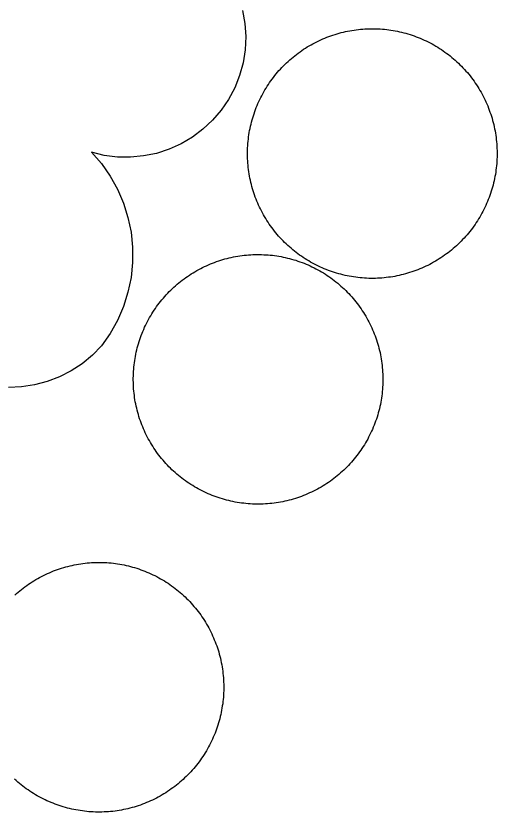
# Model space of a CAD drawing. Extents: x 3677843 to 3715951, y 511991 to 537744.
# Drawn here: x 3709001.4 to 3709070.5, y 524465.7 to 524580 of the extents above; entities that cross this region are included whole.
import ezdxf

# ---------------------------------------------------------------- set-up
doc = ezdxf.new("R2010")
doc.units = 0
doc.layers.add('V-SITE-STRC', color=7, linetype='Continuous')

msp = doc.modelspace()

# ---------------------------------------------------------------- linework, layer by layer
at = {"layer": 'V-SITE-STRC'}
for points in [[(3709033.95, 524580.8), (3709034.27, 524578.93), (3709034.39, 524577.05), (3709034.3, 524575.16), (3709034.01, 524573.29), (3709033.51, 524571.47), (3709032.81, 524569.71), (3709031.93, 524568.04), (3709030.86, 524566.47), (3709029.63, 524565.04), (3709028.25, 524563.74), (3709026.74, 524562.61), (3709025.11, 524561.65), (3709023.39, 524560.87)], [(3709043.51, 524575.72), (3709043.78, 524575.88), (3709044.05, 524576.03), (3709044.33, 524576.18), (3709044.61, 524576.32), (3709044.89, 524576.46), (3709045.17, 524576.59), (3709045.46, 524576.71), (3709045.75, 524576.84), (3709046.04, 524576.95), (3709046.33, 524577.06), (3709046.62, 524577.17), (3709046.92, 524577.27), (3709047.22, 524577.37), (3709047.52, 524577.46), (3709047.82, 524577.55), (3709048.12, 524577.62), (3709048.42, 524577.7), (3709048.73, 524577.77), (3709049.03, 524577.83), (3709049.34, 524577.89), (3709049.65, 524577.95), (3709049.96, 524578), (3709050.27, 524578.04), (3709050.58, 524578.08), (3709050.89, 524578.11), (3709051.2, 524578.14), (3709051.51, 524578.16), (3709051.83, 524578.17), (3709052.14, 524578.18), (3709052.45, 524578.19), (3709052.77, 524578.19), (3709053.08, 524578.18), (3709053.39, 524578.17), (3709053.7, 524578.15), (3709054.02, 524578.13), (3709054.33, 524578.1), (3709054.64, 524578.07), (3709054.95, 524578.03), (3709055.26, 524577.99), (3709055.57, 524577.94), (3709055.87, 524577.88), (3709056.18, 524577.82), (3709056.49, 524577.75), (3709056.79, 524577.68), (3709057.1, 524577.61), (3709057.4, 524577.53), (3709057.7, 524577.44), (3709058, 524577.35), (3709058.29, 524577.25), (3709058.59, 524577.15), (3709058.89, 524577.04), (3709059.18, 524576.93), (3709059.47, 524576.81), (3709059.75, 524576.69), (3709060.04, 524576.56), (3709060.32, 524576.43), (3709060.6, 524576.29), (3709060.88, 524576.15), (3709061.16, 524576), (3709061.43, 524575.85), (3709061.7, 524575.69), (3709061.97, 524575.53), (3709062.24, 524575.36), (3709062.5, 524575.19), (3709062.76, 524575.02), (3709063.01, 524574.84), (3709063.26, 524574.65), (3709063.52, 524574.46), (3709063.76, 524574.27), (3709064, 524574.07), (3709064.24, 524573.87), (3709064.48, 524573.66), (3709064.71, 524573.45), (3709064.94, 524573.24), (3709065.16, 524573.02), (3709065.39, 524572.8), (3709065.6, 524572.58), (3709065.81, 524572.35), (3709066.02, 524572.11), (3709066.23, 524571.88), (3709066.43, 524571.64), (3709066.62, 524571.4), (3709066.82, 524571.15), (3709067, 524570.9), (3709067.19, 524570.64), (3709067.37, 524570.39), (3709067.54, 524570.13), (3709067.71, 524569.86), (3709067.88, 524569.6), (3709068.04, 524569.33), (3709068.19, 524569.06), (3709068.35, 524568.79), (3709068.49, 524568.51), (3709068.63, 524568.23), (3709068.77, 524567.95), (3709068.9, 524567.67), (3709069.03, 524567.38), (3709069.15, 524567.09), (3709069.27, 524566.8), (3709069.38, 524566.51)], [(3709034.65, 524560.14), (3709034.65, 524560.45), (3709034.66, 524560.77), (3709034.67, 524561.08), (3709034.68, 524561.39), (3709034.71, 524561.7), (3709034.73, 524562.02), (3709034.77, 524562.33), (3709034.81, 524562.64), (3709034.85, 524562.95), (3709034.9, 524563.26), (3709034.95, 524563.56), (3709035.01, 524563.87), (3709035.08, 524564.18), (3709035.15, 524564.48), (3709035.23, 524564.78), (3709035.31, 524565.09), (3709035.4, 524565.39), (3709035.49, 524565.69), (3709035.58, 524565.98), (3709035.69, 524566.28), (3709035.8, 524566.57), (3709035.91, 524566.86), (3709036.02, 524567.15), (3709036.15, 524567.44), (3709036.27, 524567.73), (3709036.41, 524568.01), (3709036.55, 524568.29), (3709036.69, 524568.57), (3709036.84, 524568.84), (3709036.99, 524569.12), (3709037.15, 524569.39), (3709037.31, 524569.66), (3709037.47, 524569.92), (3709037.65, 524570.19), (3709037.82, 524570.45), (3709038, 524570.7), (3709038.18, 524570.95), (3709038.37, 524571.2), (3709038.57, 524571.45), (3709038.76, 524571.69), (3709038.97, 524571.93), (3709039.17, 524572.17), (3709039.38, 524572.4), (3709039.6, 524572.63), (3709039.81, 524572.85), (3709040.03, 524573.07), (3709040.26, 524573.29), (3709040.49, 524573.5), (3709040.72, 524573.71), (3709040.96, 524573.91), (3709041.2, 524574.11), (3709041.44, 524574.31), (3709041.69, 524574.5), (3709041.94, 524574.69), (3709042.19, 524574.88), (3709042.45, 524575.06), (3709042.71, 524575.23), (3709042.97, 524575.4), (3709043.24, 524575.57), (3709043.51, 524575.72)], [(3709069.38, 524566.51), (3709069.48, 524566.21), (3709069.59, 524565.92), (3709069.68, 524565.62), (3709069.77, 524565.32), (3709069.86, 524565.02), (3709069.94, 524564.72), (3709070.01, 524564.42), (3709070.08, 524564.11), (3709070.15, 524563.8), (3709070.21, 524563.5), (3709070.26, 524563.19), (3709070.31, 524562.88), (3709070.35, 524562.57), (3709070.39, 524562.26), (3709070.42, 524561.95), (3709070.45, 524561.64), (3709070.47, 524561.32), (3709070.48, 524561.01), (3709070.5, 524560.7), (3709070.5, 524560.39), (3709070.5, 524560.07), (3709070.49, 524559.76), (3709070.48, 524559.45), (3709070.46, 524559.14), (3709070.44, 524558.82), (3709070.42, 524558.51), (3709070.38, 524558.2), (3709070.34, 524557.89), (3709070.3, 524557.58), (3709070.25, 524557.27), (3709070.19, 524556.96), (3709070.13, 524556.66), (3709070.07, 524556.35), (3709070, 524556.05), (3709069.92, 524555.74), (3709069.84, 524555.44), (3709069.75, 524555.14), (3709069.66, 524554.84), (3709069.56, 524554.54), (3709069.46, 524554.25), (3709069.35, 524553.95), (3709069.24, 524553.66), (3709069.12, 524553.37), (3709069, 524553.09), (3709068.87, 524552.8), (3709068.74, 524552.52), (3709068.6, 524552.24), (3709068.46, 524551.96), (3709068.31, 524551.68), (3709068.16, 524551.41), (3709068, 524551.14), (3709067.84, 524550.87), (3709067.68, 524550.6), (3709067.5, 524550.34), (3709067.33, 524550.08), (3709067.15, 524549.83), (3709066.96, 524549.57), (3709066.77, 524549.33), (3709066.58, 524549.08), (3709066.39, 524548.84), (3709066.18, 524548.6), (3709065.98, 524548.36), (3709065.77, 524548.13), (3709065.55, 524547.9), (3709065.34, 524547.68), (3709065.11, 524547.46), (3709064.89, 524547.24), (3709064.66, 524547.03), (3709064.43, 524546.82), (3709064.19, 524546.61), (3709063.95, 524546.41), (3709063.71, 524546.21), (3709063.46, 524546.02), (3709063.21, 524545.84), (3709062.96, 524545.65), (3709062.7, 524545.47), (3709062.44, 524545.3), (3709062.18, 524545.13), (3709061.91, 524544.96), (3709061.64, 524544.8), (3709061.37, 524544.65), (3709061.1, 524544.49), (3709060.82, 524544.35), (3709060.54, 524544.21), (3709060.26, 524544.07), (3709059.98, 524543.94), (3709059.69, 524543.81), (3709059.4, 524543.69), (3709059.11, 524543.57), (3709058.82, 524543.46), (3709058.52, 524543.36), (3709058.23, 524543.26), (3709057.93, 524543.16), (3709057.63, 524543.07), (3709057.33, 524542.98), (3709057.03, 524542.9), (3709056.72, 524542.83), (3709056.42, 524542.76), (3709056.11, 524542.69), (3709055.81, 524542.63)], [(3709023.39, 524560.87), (3709021.59, 524560.29), (3709019.73, 524559.91), (3709017.85, 524559.73), (3709015.96, 524559.76), (3709014.08, 524560), (3709012.25, 524560.44), (3709013.66, 524558.81), (3709014.91, 524557.03), (3709015.96, 524555.14), (3709016.83, 524553.15), (3709017.48, 524551.09), (3709017.92, 524548.97), (3709018.14, 524546.81), (3709018.14, 524544.64), (3709017.92, 524542.48), (3709017.48, 524540.36), (3709016.83, 524538.3), (3709015.98, 524536.31), (3709014.92, 524534.42), (3709013.68, 524532.65), (3709012.36, 524531.29), (3709010.9, 524530.09), (3709009.32, 524529.06), (3709007.64, 524528.2), (3709005.87, 524527.52), (3709004.04, 524527.03), (3709002.18, 524526.75), (3709000.29, 524526.67)], [(3709055.81, 524542.63), (3709055.5, 524542.58), (3709055.19, 524542.53), (3709054.88, 524542.49), (3709054.57, 524542.45), (3709054.26, 524542.42), (3709053.95, 524542.39), (3709053.63, 524542.37), (3709053.32, 524542.35), (3709053.01, 524542.34), (3709052.7, 524542.34), (3709052.38, 524542.34), (3709052.07, 524542.34), (3709051.76, 524542.36), (3709051.45, 524542.38), (3709051.13, 524542.4), (3709050.82, 524542.43), (3709050.51, 524542.46), (3709050.2, 524542.5), (3709049.89, 524542.54), (3709049.58, 524542.59), (3709049.27, 524542.65), (3709048.97, 524542.71), (3709048.66, 524542.77), (3709048.36, 524542.84), (3709048.05, 524542.92), (3709047.75, 524543), (3709047.45, 524543.09), (3709047.15, 524543.18), (3709046.85, 524543.28), (3709046.56, 524543.38), (3709046.26, 524543.49), (3709045.97, 524543.6), (3709045.68, 524543.72), (3709045.39, 524543.84), (3709045.11, 524543.97), (3709044.83, 524544.1), (3709044.54, 524544.24), (3709044.27, 524544.38), (3709043.99, 524544.53), (3709043.72, 524544.68), (3709043.45, 524544.84), (3709043.18, 524545), (3709042.91, 524545.16), (3709042.65, 524545.34), (3709042.39, 524545.51), (3709042.14, 524545.69), (3709041.88, 524545.88), (3709041.63, 524546.07), (3709041.39, 524546.26), (3709041.15, 524546.45), (3709040.91, 524546.66), (3709040.67, 524546.86), (3709040.44, 524547.07), (3709040.21, 524547.29), (3709039.98, 524547.5), (3709039.76, 524547.72), (3709039.55, 524547.95), (3709039.33, 524548.18), (3709039.12, 524548.41), (3709038.92, 524548.65), (3709038.72, 524548.89), (3709038.52, 524549.13), (3709038.33, 524549.38), (3709038.14, 524549.63), (3709037.96, 524549.88), (3709037.78, 524550.14), (3709037.61, 524550.4), (3709037.44, 524550.66), (3709037.27, 524550.93), (3709037.11, 524551.2), (3709036.96, 524551.47), (3709036.8, 524551.74), (3709036.66, 524552.02), (3709036.52, 524552.3), (3709036.38, 524552.58), (3709036.25, 524552.86), (3709036.12, 524553.15), (3709036, 524553.44), (3709035.88, 524553.73), (3709035.77, 524554.02), (3709035.67, 524554.31), (3709035.56, 524554.61), (3709035.47, 524554.91), (3709035.38, 524555.21), (3709035.29, 524555.51), (3709035.21, 524555.81), (3709035.13, 524556.11), (3709035.06, 524556.42), (3709035, 524556.72), (3709034.94, 524557.03), (3709034.89, 524557.34), (3709034.84, 524557.65), (3709034.8, 524557.96), (3709034.76, 524558.27), (3709034.73, 524558.58), (3709034.7, 524558.89), (3709034.68, 524559.2), (3709034.66, 524559.52), (3709034.65, 524559.83), (3709034.65, 524560.14)], [(3709027.1, 524543.3), (3709027.37, 524543.46), (3709027.64, 524543.61), (3709027.92, 524543.76), (3709028.2, 524543.89), (3709028.48, 524544.03), (3709028.77, 524544.16), (3709029.05, 524544.29), (3709029.34, 524544.42), (3709029.63, 524544.53), (3709029.92, 524544.64), (3709030.21, 524544.75), (3709030.51, 524544.85), (3709030.81, 524544.95), (3709031.11, 524545.04), (3709031.41, 524545.12), (3709031.71, 524545.2), (3709032.02, 524545.28), (3709032.32, 524545.35), (3709032.63, 524545.41), (3709032.93, 524545.47), (3709033.24, 524545.53), (3709033.55, 524545.57), (3709033.86, 524545.62), (3709034.17, 524545.65), (3709034.48, 524545.69), (3709034.79, 524545.71), (3709035.11, 524545.73), (3709035.42, 524545.75), (3709035.73, 524545.76), (3709036.04, 524545.76), (3709036.36, 524545.76), (3709036.67, 524545.76), (3709036.98, 524545.74), (3709037.29, 524545.73), (3709037.61, 524545.71), (3709037.92, 524545.68), (3709038.23, 524545.65), (3709038.54, 524545.61), (3709038.85, 524545.56), (3709039.16, 524545.51), (3709039.47, 524545.46), (3709039.77, 524545.4), (3709040.08, 524545.33), (3709040.39, 524545.26), (3709040.69, 524545.19), (3709040.99, 524545.1), (3709041.29, 524545.02), (3709041.59, 524544.93), (3709041.89, 524544.83), (3709042.18, 524544.73), (3709042.48, 524544.62), (3709042.77, 524544.51), (3709043.06, 524544.39), (3709043.35, 524544.27), (3709043.63, 524544.14), (3709043.91, 524544.01), (3709044.2, 524543.87), (3709044.48, 524543.72), (3709044.75, 524543.58), (3709045.02, 524543.43), (3709045.29, 524543.27), (3709045.56, 524543.11), (3709045.83, 524542.94), (3709046.09, 524542.77), (3709046.35, 524542.59), (3709046.6, 524542.41), (3709046.86, 524542.23), (3709047.11, 524542.04), (3709047.35, 524541.85), (3709047.6, 524541.65), (3709047.83, 524541.45), (3709048.07, 524541.24), (3709048.3, 524541.04), (3709048.53, 524540.82), (3709048.76, 524540.6), (3709048.98, 524540.38), (3709049.19, 524540.16), (3709049.41, 524539.93), (3709049.62, 524539.69), (3709049.82, 524539.46), (3709050.02, 524539.22), (3709050.22, 524538.97), (3709050.41, 524538.72), (3709050.6, 524538.47), (3709050.78, 524538.22), (3709050.96, 524537.97), (3709051.13, 524537.7), (3709051.3, 524537.44), (3709051.47, 524537.18), (3709051.63, 524536.91), (3709051.78, 524536.64), (3709051.94, 524536.36), (3709052.08, 524536.09), (3709052.23, 524535.81), (3709052.36, 524535.53), (3709052.49, 524535.24), (3709052.62, 524534.96), (3709052.74, 524534.67), (3709052.86, 524534.38), (3709052.97, 524534.09)], [(3709018.24, 524527.72), (3709018.24, 524528.03), (3709018.25, 524528.34), (3709018.26, 524528.66), (3709018.27, 524528.97), (3709018.3, 524529.28), (3709018.32, 524529.59), (3709018.36, 524529.91), (3709018.4, 524530.22), (3709018.44, 524530.53), (3709018.49, 524530.84), (3709018.55, 524531.14), (3709018.61, 524531.45), (3709018.67, 524531.75), (3709018.74, 524532.06), (3709018.82, 524532.36), (3709018.9, 524532.67), (3709018.99, 524532.96), (3709019.08, 524533.26), (3709019.18, 524533.56), (3709019.28, 524533.86), (3709019.39, 524534.15), (3709019.5, 524534.45), (3709019.62, 524534.73), (3709019.74, 524535.02), (3709019.87, 524535.31), (3709020, 524535.59), (3709020.14, 524535.87), (3709020.28, 524536.15), (3709020.43, 524536.42), (3709020.58, 524536.7), (3709020.74, 524536.97), (3709020.9, 524537.24), (3709021.07, 524537.5), (3709021.24, 524537.76), (3709021.41, 524538.02), (3709021.59, 524538.28), (3709021.78, 524538.53), (3709021.97, 524538.78), (3709022.16, 524539.03), (3709022.35, 524539.27), (3709022.56, 524539.51), (3709022.76, 524539.74), (3709022.97, 524539.98), (3709023.19, 524540.2), (3709023.4, 524540.43), (3709023.63, 524540.65), (3709023.85, 524540.87), (3709024.08, 524541.08), (3709024.31, 524541.29), (3709024.55, 524541.49), (3709024.79, 524541.69), (3709025.03, 524541.89), (3709025.28, 524542.08), (3709025.53, 524542.27), (3709025.79, 524542.45), (3709026.04, 524542.63), (3709026.3, 524542.81), (3709026.56, 524542.98), (3709026.83, 524543.14), (3709027.1, 524543.3)], [(3709052.97, 524534.09), (3709053.08, 524533.79), (3709053.18, 524533.5), (3709053.27, 524533.2), (3709053.36, 524532.9), (3709053.45, 524532.6), (3709053.53, 524532.3), (3709053.6, 524531.99), (3709053.68, 524531.69), (3709053.74, 524531.38), (3709053.8, 524531.07), (3709053.85, 524530.77), (3709053.9, 524530.46), (3709053.94, 524530.15), (3709053.98, 524529.84), (3709054.01, 524529.53), (3709054.04, 524529.21), (3709054.06, 524528.9), (3709054.08, 524528.59), (3709054.09, 524528.28), (3709054.09, 524527.96), (3709054.09, 524527.65), (3709054.08, 524527.34), (3709054.07, 524527.03), (3709054.06, 524526.71), (3709054.04, 524526.4), (3709054.01, 524526.09), (3709053.97, 524525.78), (3709053.94, 524525.47), (3709053.89, 524525.16), (3709053.84, 524524.85), (3709053.79, 524524.54), (3709053.73, 524524.23), (3709053.66, 524523.93), (3709053.59, 524523.62), (3709053.52, 524523.32), (3709053.43, 524523.02), (3709053.35, 524522.72), (3709053.25, 524522.42), (3709053.16, 524522.12), (3709053.05, 524521.82), (3709052.95, 524521.53), (3709052.83, 524521.24), (3709052.71, 524520.95), (3709052.59, 524520.66), (3709052.46, 524520.38), (3709052.33, 524520.09), (3709052.19, 524519.81), (3709052.05, 524519.54), (3709051.91, 524519.26), (3709051.75, 524518.98), (3709051.59, 524518.71), (3709051.43, 524518.45), (3709051.27, 524518.18), (3709051.09, 524517.92), (3709050.92, 524517.66), (3709050.74, 524517.41), (3709050.56, 524517.15), (3709050.37, 524516.9), (3709050.17, 524516.66), (3709049.98, 524516.41), (3709049.78, 524516.18), (3709049.57, 524515.94), (3709049.36, 524515.71), (3709049.15, 524515.48), (3709048.93, 524515.25), (3709048.71, 524515.03), (3709048.48, 524514.82), (3709048.25, 524514.6), (3709048.02, 524514.4), (3709047.78, 524514.19), (3709047.54, 524513.99), (3709047.3, 524513.79), (3709047.05, 524513.6), (3709046.8, 524513.41), (3709046.55, 524513.23), (3709046.29, 524513.05), (3709046.03, 524512.88), (3709045.77, 524512.71), (3709045.5, 524512.54), (3709045.23, 524512.38), (3709044.96, 524512.22), (3709044.69, 524512.07), (3709044.41, 524511.93), (3709044.13, 524511.79), (3709043.85, 524511.65), (3709043.57, 524511.52), (3709043.28, 524511.39), (3709043, 524511.27), (3709042.7, 524511.16), (3709042.41, 524511.04), (3709042.12, 524510.93), (3709041.82, 524510.83), (3709041.52, 524510.74), (3709041.22, 524510.65), (3709040.92, 524510.56), (3709040.62, 524510.48), (3709040.32, 524510.41), (3709040.01, 524510.34), (3709039.71, 524510.27), (3709039.4, 524510.21)], [(3709039.4, 524510.21), (3709039.09, 524510.16), (3709038.78, 524510.11), (3709038.47, 524510.07), (3709038.16, 524510.03), (3709037.85, 524510), (3709037.54, 524509.97), (3709037.23, 524509.95), (3709036.91, 524509.93), (3709036.6, 524509.92), (3709036.29, 524509.92), (3709035.97, 524509.92), (3709035.66, 524509.92), (3709035.35, 524509.94), (3709035.04, 524509.95), (3709034.73, 524509.98), (3709034.41, 524510), (3709034.1, 524510.04), (3709033.79, 524510.08), (3709033.48, 524510.12), (3709033.17, 524510.17), (3709032.87, 524510.22), (3709032.56, 524510.29), (3709032.25, 524510.35), (3709031.95, 524510.42), (3709031.65, 524510.5), (3709031.34, 524510.58), (3709031.04, 524510.67), (3709030.74, 524510.76), (3709030.44, 524510.86), (3709030.15, 524510.96), (3709029.85, 524511.07), (3709029.56, 524511.18), (3709029.27, 524511.29), (3709028.99, 524511.42), (3709028.7, 524511.55), (3709028.42, 524511.68), (3709028.14, 524511.82), (3709027.86, 524511.96), (3709027.58, 524512.1), (3709027.31, 524512.26), (3709027.04, 524512.42), (3709026.77, 524512.58), (3709026.5, 524512.74), (3709026.24, 524512.91), (3709025.98, 524513.09), (3709025.73, 524513.27), (3709025.47, 524513.45), (3709025.23, 524513.64), (3709024.98, 524513.84), (3709024.74, 524514.03), (3709024.5, 524514.23), (3709024.26, 524514.44), (3709024.03, 524514.65), (3709023.8, 524514.86), (3709023.58, 524515.08), (3709023.36, 524515.3), (3709023.14, 524515.53), (3709022.93, 524515.76), (3709022.72, 524515.99), (3709022.51, 524516.23), (3709022.31, 524516.47), (3709022.12, 524516.71), (3709021.92, 524516.96), (3709021.73, 524517.2), (3709021.55, 524517.46), (3709021.37, 524517.72), (3709021.2, 524517.98), (3709021.03, 524518.24), (3709020.86, 524518.51), (3709020.7, 524518.77), (3709020.55, 524519.05), (3709020.4, 524519.32), (3709020.25, 524519.59), (3709020.11, 524519.88), (3709019.97, 524520.16), (3709019.84, 524520.44), (3709019.71, 524520.73), (3709019.59, 524521.01), (3709019.47, 524521.31), (3709019.36, 524521.6), (3709019.26, 524521.89), (3709019.15, 524522.19), (3709019.06, 524522.49), (3709018.97, 524522.78), (3709018.88, 524523.08), (3709018.8, 524523.39), (3709018.73, 524523.69), (3709018.66, 524524), (3709018.59, 524524.3), (3709018.53, 524524.61), (3709018.48, 524524.92), (3709018.43, 524525.23), (3709018.39, 524525.54), (3709018.35, 524525.85), (3709018.32, 524526.16), (3709018.29, 524526.47), (3709018.27, 524526.78), (3709018.25, 524527.09), (3709018.25, 524527.4), (3709018.24, 524527.72)], [(3709004.24, 524499.09), (3709004.51, 524499.24), (3709004.79, 524499.4), (3709005.06, 524499.54), (3709005.34, 524499.68), (3709005.62, 524499.82), (3709005.91, 524499.95), (3709006.19, 524500.08), (3709006.48, 524500.2), (3709006.77, 524500.32), (3709007.06, 524500.43), (3709007.36, 524500.53), (3709007.65, 524500.64), (3709007.95, 524500.73), (3709008.25, 524500.82), (3709008.55, 524500.91), (3709008.85, 524500.99), (3709009.16, 524501.07), (3709009.46, 524501.13), (3709009.77, 524501.2), (3709010.08, 524501.26), (3709010.38, 524501.31), (3709010.69, 524501.36), (3709011, 524501.4), (3709011.31, 524501.44), (3709011.62, 524501.47), (3709011.94, 524501.5), (3709012.25, 524501.52), (3709012.56, 524501.54), (3709012.88, 524501.55), (3709013.19, 524501.55), (3709013.5, 524501.55), (3709013.81, 524501.54), (3709014.13, 524501.53), (3709014.44, 524501.52), (3709014.75, 524501.49), (3709015.06, 524501.47), (3709015.38, 524501.43), (3709015.68, 524501.39), (3709015.99, 524501.35), (3709016.3, 524501.3), (3709016.61, 524501.24), (3709016.92, 524501.19), (3709017.22, 524501.12), (3709017.53, 524501.05), (3709017.83, 524500.97), (3709018.13, 524500.89), (3709018.43, 524500.8), (3709018.73, 524500.71), (3709019.03, 524500.61), (3709019.33, 524500.51), (3709019.62, 524500.4), (3709019.91, 524500.29), (3709020.2, 524500.17), (3709020.49, 524500.05), (3709020.77, 524499.92), (3709021.06, 524499.79), (3709021.34, 524499.65), (3709021.62, 524499.51), (3709021.89, 524499.36), (3709022.17, 524499.21), (3709022.44, 524499.05), (3709022.71, 524498.89), (3709022.97, 524498.73), (3709023.23, 524498.56), (3709023.49, 524498.38), (3709023.75, 524498.2), (3709024, 524498.02), (3709024.25, 524497.83), (3709024.5, 524497.63), (3709024.74, 524497.44), (3709024.98, 524497.23), (3709025.22, 524497.03), (3709025.45, 524496.82), (3709025.68, 524496.61), (3709025.9, 524496.39), (3709026.12, 524496.17), (3709026.34, 524495.94), (3709026.55, 524495.71), (3709026.76, 524495.48), (3709026.96, 524495.24), (3709027.16, 524495), (3709027.36, 524494.76), (3709027.55, 524494.51), (3709027.74, 524494.26), (3709027.92, 524494.01), (3709028.1, 524493.75), (3709028.28, 524493.49), (3709028.45, 524493.23), (3709028.61, 524492.96), (3709028.77, 524492.69), (3709028.93, 524492.42), (3709029.08, 524492.15), (3709029.23, 524491.87), (3709029.37, 524491.59), (3709029.5, 524491.31), (3709029.64, 524491.03), (3709029.76, 524490.74), (3709029.88, 524490.45), (3709030, 524490.17), (3709030.11, 524489.87)], [(3709001.22, 524496.87), (3709001.46, 524497.07), (3709001.69, 524497.28), (3709001.93, 524497.48), (3709002.18, 524497.67), (3709002.42, 524497.87), (3709002.67, 524498.06), (3709002.93, 524498.24), (3709003.18, 524498.42), (3709003.44, 524498.59), (3709003.71, 524498.76), (3709003.97, 524498.93), (3709004.24, 524499.09)], [(3709030.11, 524489.87), (3709030.22, 524489.58), (3709030.32, 524489.28), (3709030.42, 524488.99), (3709030.51, 524488.69), (3709030.59, 524488.38), (3709030.67, 524488.08), (3709030.75, 524487.78), (3709030.82, 524487.47), (3709030.88, 524487.17), (3709030.94, 524486.86), (3709031, 524486.55), (3709031.04, 524486.24), (3709031.09, 524485.93), (3709031.12, 524485.62), (3709031.16, 524485.31), (3709031.18, 524485), (3709031.2, 524484.69), (3709031.22, 524484.38), (3709031.23, 524484.06), (3709031.23, 524483.75), (3709031.23, 524483.44), (3709031.23, 524483.12), (3709031.22, 524482.81), (3709031.2, 524482.5), (3709031.18, 524482.19), (3709031.15, 524481.88), (3709031.12, 524481.56), (3709031.08, 524481.25), (3709031.03, 524480.94), (3709030.98, 524480.64), (3709030.93, 524480.33), (3709030.87, 524480.02), (3709030.8, 524479.71), (3709030.73, 524479.41), (3709030.66, 524479.11), (3709030.57, 524478.81), (3709030.49, 524478.5), (3709030.4, 524478.2), (3709030.3, 524477.91), (3709030.19, 524477.61), (3709030.09, 524477.32), (3709029.98, 524477.03), (3709029.86, 524476.74), (3709029.73, 524476.45), (3709029.61, 524476.16), (3709029.47, 524475.88), (3709029.34, 524475.6), (3709029.19, 524475.32), (3709029.05, 524475.05), (3709028.89, 524474.77), (3709028.74, 524474.5), (3709028.58, 524474.23), (3709028.41, 524473.97), (3709028.24, 524473.7), (3709028.06, 524473.45), (3709027.88, 524473.19), (3709027.7, 524472.94), (3709027.51, 524472.69), (3709027.32, 524472.44), (3709027.12, 524472.2), (3709026.92, 524471.96), (3709026.71, 524471.72), (3709026.5, 524471.49), (3709026.29, 524471.26), (3709026.07, 524471.04), (3709025.85, 524470.82), (3709025.62, 524470.6), (3709025.39, 524470.39), (3709025.16, 524470.18), (3709024.93, 524469.98), (3709024.69, 524469.78), (3709024.44, 524469.58), (3709024.19, 524469.39), (3709023.94, 524469.2), (3709023.69, 524469.02), (3709023.43, 524468.84), (3709023.17, 524468.66), (3709022.91, 524468.49), (3709022.65, 524468.33), (3709022.38, 524468.17), (3709022.1, 524468.01), (3709021.83, 524467.86), (3709021.56, 524467.71), (3709021.28, 524467.57), (3709021, 524467.43), (3709020.71, 524467.3), (3709020.43, 524467.18), (3709020.14, 524467.06), (3709019.85, 524466.94), (3709019.56, 524466.83), (3709019.26, 524466.72), (3709018.96, 524466.62), (3709018.67, 524466.52), (3709018.37, 524466.43), (3709018.07, 524466.35), (3709017.76, 524466.27), (3709017.46, 524466.19), (3709017.16, 524466.12), (3709016.85, 524466.06), (3709016.54, 524466)], [(3709016.54, 524466), (3709016.23, 524465.94), (3709015.92, 524465.9), (3709015.62, 524465.85), (3709015.3, 524465.81), (3709014.99, 524465.78), (3709014.68, 524465.76), (3709014.37, 524465.73), (3709014.06, 524465.72), (3709013.74, 524465.71), (3709013.43, 524465.7), (3709013.12, 524465.7), (3709012.81, 524465.71), (3709012.49, 524465.72), (3709012.18, 524465.74), (3709011.87, 524465.76), (3709011.56, 524465.79), (3709011.24, 524465.82), (3709010.94, 524465.86), (3709010.62, 524465.91), (3709010.32, 524465.96), (3709010.01, 524466.01), (3709009.7, 524466.07), (3709009.4, 524466.14), (3709009.09, 524466.21), (3709008.79, 524466.28), (3709008.48, 524466.36), (3709008.19, 524466.45), (3709007.89, 524466.54), (3709007.59, 524466.64), (3709007.29, 524466.74), (3709007, 524466.85), (3709006.71, 524466.96), (3709006.42, 524467.08), (3709006.13, 524467.2), (3709005.84, 524467.33), (3709005.56, 524467.47), (3709005.28, 524467.6), (3709005, 524467.75), (3709004.72, 524467.89), (3709004.45, 524468.05), (3709004.18, 524468.2), (3709003.91, 524468.36), (3709003.65, 524468.53), (3709003.38, 524468.7), (3709003.13, 524468.88), (3709002.87, 524469.06), (3709002.62, 524469.24), (3709002.37, 524469.43), (3709002.12, 524469.62), (3709001.88, 524469.82), (3709001.64, 524470.02), (3709001.4, 524470.23), (3709001.17, 524470.44)]]:
    msp.add_lwpolyline(points, dxfattribs=at)

doc.saveas('drawing.dxf')
